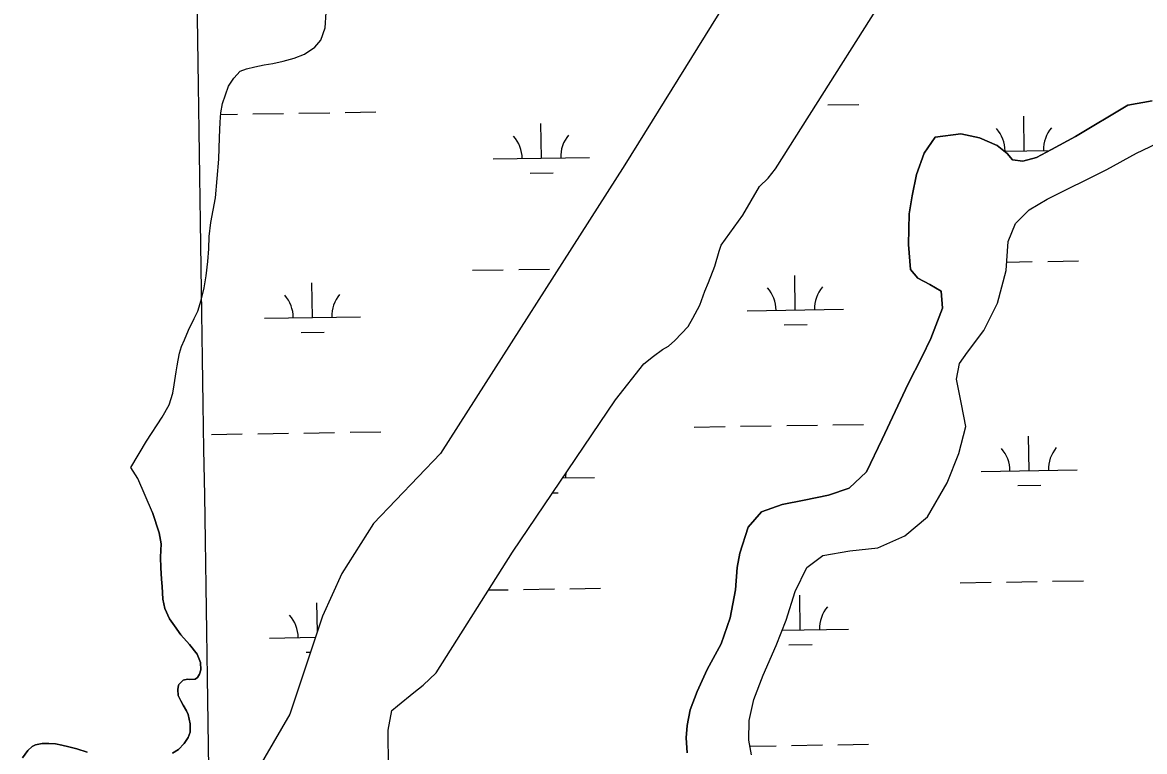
# Model space of a CAD drawing. Extents: x 3823584 to 3861785, y 301729 to 327625.
# Drawn here: x 3838138 to 3839304, y 314767 to 315525 of the extents above; entities that cross this region are included whole.
import ezdxf

# ---------------------------------------------------------------- set-up
doc = ezdxf.new("R2010")
doc.units = 0
for name, color, linetype in [('V-GRID-MAJR', 7, 'Continuous'), ('V-TOPO-SHOR', 7, 'Continuous'), ('V-WETL-SWMP', 7, 'Continuous')]:
    doc.layers.add(name, color=color, linetype=linetype)

msp = doc.modelspace()

# ---------------------------------------------------------------- linework, layer by layer
at = {"layer": 'V-GRID-MAJR'}
msp.add_spline([(3838444.8910000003, 307319.343), (3838352.38, 313376.366), (3838259.823, 319436.473), (3838167.2660000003, 325496.576), (3838167.219, 325499.664)], degree=3, dxfattribs=at)
at = {"layer": 'V-TOPO-SHOR'}
for points in [[(3838966.296, 315830.224), (3838969.991, 315813.408), (3838975.332, 315788.67), (3838980.366, 315773.033), (3838983.2600000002, 315758.343), (3838982.625, 315746.901), (3838977.009, 315730.554), (3838971.617, 315712.079), (3838763.845, 315377.11), (3838572.04, 315076.67), (3838502.44, 315004.01300000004), (3838469.6210000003, 314951.996), (3838449.674, 314907.479), (3838415.431, 314805.556), (3838380.826, 314746.13300000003), (3838344.955, 314709.017)], [(3838518.267, 314750.403), (3838517.938, 314789.207), (3838521.46, 314809.56200000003), (3838527.645, 314814.319), (3838544.644, 314828.184), (3838554.306, 314835.717), (3838567.802, 314848.757), (3838647.035, 314974.19), (3838753.957, 315132.738), (3838783.543, 315170.168), (3838793.59, 315178.093), (3838802.872, 315184.839), (3838809.071, 315188.428), (3838815.633, 315194.36100000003), (3838822.5670000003, 315201.467), (3838829.5, 315208.967), (3838834.466, 315217.612), (3838841.716, 315230.965), (3838847, 315245.466), (3838850.793, 315254.488), (3838857.216, 315271.732), (3838861.711, 315287.006), (3838863.9760000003, 315293.275), (3838886.61, 315324.767), (3838903.808, 315354.24), (3838912.6750000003, 315362.931), (3838920.359, 315372.78), (3839068.497, 315606.746)], [(3838250.274, 315062.232), (3838266.6210000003, 315089.474), (3838282.985, 315114.61100000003), (3838290.245, 315127.305), (3838294.089, 315139.441), (3838295.332, 315148.135), (3838297.583, 315161.838), (3838298.585, 315167.898), (3838299.588, 315173.696), (3838300.842, 315181.075), (3838303.1520000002, 315187.936), (3838305.988, 315194.803), (3838310.377, 315204.84), (3838316.058, 315217.255), (3838319.943, 315224.657), (3838323.265, 315236.265), (3838326.579, 315248.923), (3838328.578, 315261.572), (3838330.294, 315276.322), (3838331.234, 315289.48600000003), (3838331.914, 315302.386), (3838333.632, 315316.874), (3838338.412, 315342.703), (3838341.754, 315382.992), (3838342.617, 315405.366), (3838343.0100000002, 315421.158), (3838343.9790000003, 315430.903), (3838345.738, 315440.655), (3838348.554, 315449.89), (3838351.9, 315458.602), (3838357.3540000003, 315467.068), (3838364.137, 315474.23), (3838370.431, 315476.653), (3838379.096, 315478.832), (3838389.08, 315480.757), (3838398.015, 315482.15), (3838408.517, 315484.869), (3838420.0700000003, 315487.864), (3838430.822, 315492.164), (3838441.549, 315499.36100000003), (3838447.806, 315506.51900000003), (3838452.432, 315519.452), (3838453.348, 315535.512)], [(3838828.449, 314765.37), (3838827.716, 314781.031), (3838828.64, 314794.009), (3838831.683, 314810.25800000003), (3838839.015, 314829.26), (3838849.544, 314852.082), (3838863.806, 314878.733), (3838873.2, 314905.865), (3838878.787, 314935.112), (3838880.665, 314958.37200000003), (3838883.188, 314972.99), (3838892.042, 315000.116), (3838905.896, 315015.955), (3838927.415, 315023.78500000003), (3838950.0530000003, 315028.382), (3838975.387, 315033.556), (3838996.912, 315040.843), (3839015.075, 315057.816), (3839031.414, 315091.516), (3839058.268, 315149.12200000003), (3839072.518, 315176.854), (3839082.004, 315196.423), (3839094.048, 315227.909), (3839092.75, 315245.724), (3839080.7770000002, 315252.604), (3839068.272, 315258.934), (3839060.596, 315268.025), (3839058.659, 315293.938), (3839059.349, 315325.828), (3839062.36, 315344.778), (3839066.951, 315366.987), (3839074.785, 315389.23600000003), (3839086.473, 315405.589), (3839112.906, 315409.157), (3839132.407, 315405.071), (3839150.876, 315397.192), (3839161.247, 315388.673), (3839166.73, 315382.256), (3839177.5530000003, 315380.768), (3839191.556, 315384.72000000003), (3839207.122, 315393.017), (3839232.358, 315406.294), (3839286.534, 315438.837), (3839311.8740000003, 315443.467)], [(3838895.474, 314763.48600000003), (3838892.589, 314778.582), (3838892.877, 314799.117), (3838898.018, 314820.795), (3838907.43, 314846.305), (3838921.1010000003, 314877.273), (3838931.591, 314903.338), (3838940.95, 314933.17100000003), (3838953.074, 314958.175), (3838969.669, 314970.805), (3838997.71, 314975.47000000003), (3839026.8510000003, 314978.528), (3839054.794, 314991.299), (3839078.328, 315011.038), (3839098.97, 315046.413), (3839111.024, 315076.82), (3839118.245, 315105.006), (3839113.639, 315128.186), (3839108.46, 315154.058), (3839111.503, 315170.30700000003), (3839120.003, 315182.298), (3839137.019, 315204.66000000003), (3839151.2630000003, 315232.931), (3839160.0330000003, 315267.081), (3839162.363, 315297.369), (3839169.703, 315315.83), (3839184.117, 315330.055), (3839202.895, 315341.092), (3839264.657, 315372.104), (3839295.787, 315389.23600000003), (3839316.738, 315399.22000000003)], [(3838272.741, 315015.529), (3838257.465, 315050.865), (3838250.274, 315062.232)], [(3838272.741, 315015.529), (3838279.757, 314994.291), (3838281.9590000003, 314982.741), (3838281.025, 314968.798), (3838281.646, 314957.761), (3838282.27, 314945.934), (3838282.862, 314938.314), (3838283.759, 314925.438), (3838285.682, 314915.726), (3838290.509, 314904.724), (3838295.83, 314897.409), (3838302.218, 314888.26), (3838311.2430000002, 314878.082), (3838319.216, 314868.159), (3838322.708, 314859.51300000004), (3838323.038, 314851.628), (3838321.762, 314847.147), (3838319.683, 314843.972), (3838317.072, 314842.11100000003), (3838311.5530000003, 314841.802), (3838309.183, 314842.043), (3838304.72, 314841.218), (3838300.289, 314836.708), (3838299.77, 314835.916), (3838299.023, 314831.176), (3838299.598, 314825.135), (3838302.275, 314819.636), (3838304.682, 314814.924), (3838308.149, 314809.169), (3838310.023, 314805.241), (3838311.946, 314795.529), (3838312.017, 314787.116), (3838309.963, 314781.314), (3838305.808, 314775.231), (3838299.813, 314768.87), (3838293.536, 314765.137)], [(3838204.919, 314766.222), (3838194.112, 314769.548), (3838185.941, 314771.846), (3838178.5640000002, 314773.624), (3838171.9790000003, 314774.88300000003), (3838165.139, 314775.35000000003), (3838158.305, 314775.293), (3838151.221, 314773.654), (3838147.815, 314772.049), (3838143.379, 314768.065), (3838137.663, 314760.129)]]:
    msp.add_lwpolyline(points, dxfattribs=at)
at = {"layer": 'V-WETL-SWMP'}
for p, q in [((3838974.881675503, 315439.1634422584), (3839006.8778723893, 315439.6567827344)), ((3838343.832710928, 315429.4334734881), (3838361.046636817, 315429.69889023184)), ((3838377.0447352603, 315429.9455604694), (3838409.0409321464, 315430.43890094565)), ((3838425.039030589, 315430.68557118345), (3838457.035227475, 315431.17891165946)), ((3838473.0333259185, 315431.42558189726), (3838505.0295228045, 315431.9189223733)), ((3839178.9557957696, 315391.5619731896), (3839178.400787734, 315427.5576946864)), ((3838677.1074461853, 315383.8241128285), (3838676.5524381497, 315419.81983432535)), ((3839158.121056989, 315391.240728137), (3839205.15215613, 315391.96588759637)), ((3838627.1133885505, 315383.0532683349), (3838727.1015038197, 315384.5949573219)), ((3838665.34677038, 315368.2099440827), (3838689.343918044, 315368.57994944)), ((3839160.7060737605, 315275.8348653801), (3839187.3266147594, 315276.2453201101)), ((3839203.3247132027, 315276.4919903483), (3839235.3209100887, 315276.9853308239)), ((3838605.4877729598, 315267.27410855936), (3838637.483969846, 315267.7674490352)), ((3838653.482068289, 315268.01411927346), (3838685.478265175, 315268.507459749)), ((3838439.159434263, 315218.27401935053), (3838438.6044262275, 315254.2697408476)), ((3838941.007783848, 315226.01187971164), (3838940.4527758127, 315262.0076012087)), ((3838389.1653766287, 315217.5031748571), (3838489.1534918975, 315219.04486384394)), ((3838891.0137262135, 315225.24103521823), (3838991.0018414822, 315226.782724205)), ((3838929.247108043, 315210.3977109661), (3838953.2442557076, 315210.76771632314)), ((3838427.3987584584, 315202.659850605), (3838451.395906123, 315203.029855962)), ((3838836.0276033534, 315104.30794764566), (3838868.0238002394, 315104.8012881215)), ((3838884.0218986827, 315105.047958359), (3838916.0180955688, 315105.5412988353)), ((3838932.0161940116, 315105.78796907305), (3838964.0123908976, 315106.2813095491)), ((3838980.010489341, 315106.52797978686), (3839012.006686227, 315107.0213202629)), ((3838334.179253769, 315096.57008728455), (3838366.175450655, 315097.0634277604)), ((3838382.173549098, 315097.3100979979), (3838414.169745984, 315097.8034384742)), ((3838430.1678444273, 315098.050108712), (3838462.1640413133, 315098.543449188)), ((3838478.162139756, 315098.7901194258), (3838510.158336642, 315099.2834599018)), ((3839184.0846096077, 315058.9265107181), (3839183.529601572, 315094.92223221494)), ((3839134.090551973, 315058.1556662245), (3839234.078667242, 315059.6973552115)), ((3838699.1371194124, 315051.4492400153), (3838732.2303176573, 315051.9594948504)), ((3839172.3239338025, 315043.31234197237), (3839196.321081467, 315043.6823473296)), ((3838688.620228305, 315035.8542488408), (3838694.4727318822, 315035.9444869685)), ((3839112.4649363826, 314942.376506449), (3839144.4611332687, 314942.8698469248)), ((3839160.4592317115, 314943.11651716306), (3839192.4554285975, 314943.6098576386)), ((3839208.453527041, 314943.85652787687), (3839240.449723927, 314944.3498683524)), ((3838622.164602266, 314934.81670173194), (3838642.612783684, 314935.1319865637)), ((3838658.6108821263, 314935.37865680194), (3838690.6070790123, 314935.8719972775)), ((3838706.6051774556, 314936.11866751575), (3838738.6013743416, 314936.6120079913)), ((3838946.136597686, 314893.3764172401), (3838945.5815896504, 314929.37213873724)), ((3838444.202557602, 314891.1961184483), (3838443.7332400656, 314921.6342783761)), ((3838927.4656851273, 314893.08853562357), (3838996.1306553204, 314894.14726173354)), ((3838394.2941904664, 314884.86771238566), (3838442.32525515, 314885.60829003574)), ((3838432.527572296, 314870.02438813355), (3838437.113399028, 314870.0950957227)), ((3838934.375921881, 314877.7622484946), (3838958.373069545, 314878.1322538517)), ((3838985.139303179, 314773.8925173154), (3839017.135500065, 314774.3858577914)), ((3838893.7548556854, 314772.48348589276), (3838921.146909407, 314772.9058363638)), ((3838937.1450078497, 314773.1525066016), (3838969.1412047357, 314773.6458470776))]:
    msp.add_line(p, q, dxfattribs=at)
for points in [[(3838971.616, 315712.079), (3838763.845, 315377.11), (3838572.04, 315076.67100000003), (3838502.44, 315004.014), (3838469.6210000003, 314951.996), (3838449.673, 314907.479), (3838415.431, 314805.55700000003), (3838380.827, 314746.13300000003)], [(3838518.268, 314750.404), (3838517.938, 314789.206), (3838521.461, 314809.56200000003), (3838527.646, 314814.32), (3838544.644, 314828.184), (3838554.306, 314835.716), (3838567.8030000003, 314848.756), (3838647.036, 314974.191), (3838753.957, 315132.739), (3838783.543, 315170.167), (3838793.591, 315178.093), (3838802.872, 315184.84), (3838809.071, 315188.427), (3838815.632, 315194.36), (3838822.568, 315201.468), (3838829.4990000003, 315208.966), (3838834.466, 315217.61100000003), (3838841.716, 315230.965), (3838847.001, 315245.466), (3838850.793, 315254.487), (3838857.215, 315271.733), (3838861.71, 315287.005), (3838863.975, 315293.275), (3838886.61, 315324.766), (3838903.808, 315354.239), (3838912.676, 315362.93200000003), (3838920.359, 315372.78), (3839068.497, 315606.745)], [(3838272.74, 315015.529), (3838257.465, 315050.865), (3838250.275, 315062.231), (3838266.622, 315089.474), (3838282.986, 315114.612), (3838290.2460000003, 315127.304), (3838294.09, 315139.442), (3838295.332, 315148.136), (3838297.5840000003, 315161.839), (3838298.585, 315167.89900000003), (3838299.588, 315173.697), (3838300.841, 315181.076), (3838303.151, 315187.93700000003), (3838305.988, 315194.803), (3838310.376, 315204.84), (3838316.059, 315217.256), (3838319.944, 315224.657), (3838323.2660000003, 315236.264), (3838326.579, 315248.923), (3838328.577, 315261.571), (3838330.294, 315276.321), (3838331.234, 315289.48600000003), (3838331.914, 315302.386), (3838333.633, 315316.874), (3838338.413, 315342.703), (3838341.755, 315382.992), (3838342.617, 315405.367), (3838343.009, 315421.159), (3838343.9790000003, 315430.903), (3838345.738, 315440.655), (3838348.554, 315449.889), (3838351.901, 315458.601), (3838357.355, 315467.068), (3838364.136, 315474.23), (3838370.431, 315476.652), (3838379.096, 315478.831), (3838389.079, 315480.75800000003), (3838398.015, 315482.15), (3838408.517, 315484.87), (3838420.0700000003, 315487.863), (3838430.822, 315492.165), (3838441.5500000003, 315499.36100000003), (3838447.805, 315506.51900000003), (3838452.432, 315519.452), (3838453.348, 315535.512)], [(3839311.8740000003, 315443.468), (3839286.534, 315438.836), (3839232.3570000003, 315406.293), (3839207.123, 315393.016), (3839191.555, 315384.721), (3839177.554, 315380.767), (3839166.7290000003, 315382.256), (3839161.247, 315388.673), (3839150.876, 315397.192), (3839132.4080000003, 315405.071), (3839112.906, 315409.156), (3839086.473, 315405.59), (3839074.785, 315389.237), (3839066.952, 315366.987), (3839062.36, 315344.777), (3839059.35, 315325.828), (3839058.659, 315293.939), (3839060.597, 315268.026), (3839068.273, 315258.934), (3839080.778, 315252.603), (3839092.75, 315245.72500000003), (3839094.048, 315227.909), (3839082.005, 315196.422), (3839072.518, 315176.854), (3839058.268, 315149.12200000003), (3839031.414, 315091.517), (3839015.075, 315057.816), (3838996.911, 315040.843), (3838975.387, 315033.556), (3838950.054, 315028.38300000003), (3838927.415, 315023.784), (3838905.897, 315015.956), (3838892.042, 315000.116), (3838883.188, 314972.991), (3838880.665, 314958.371), (3838878.787, 314935.113), (3838873.201, 314905.866), (3838863.807, 314878.734), (3838849.543, 314852.083), (3838839.015, 314829.259), (3838831.683, 314810.25800000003), (3838828.639, 314794.01), (3838827.717, 314781.031), (3838828.449, 314765.37)], [(3839295.786, 315389.237), (3839316.738, 315399.219), (3839332.906, 315402.659), (3839350.201, 315402.33)], [(3838895.475, 314763.487), (3838892.589, 314778.581), (3838892.878, 314799.118), (3838898.017, 314820.795), (3838907.431, 314846.306), (3838921.1010000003, 314877.273), (3838931.59, 314903.337), (3838940.951, 314933.17100000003), (3838953.074, 314958.175), (3838969.67, 314970.806), (3838997.711, 314975.471), (3839026.852, 314978.529), (3839054.794, 314991.299), (3839078.328, 315011.039), (3839098.969, 315046.413), (3839111.025, 315076.82), (3839118.245, 315105.006), (3839113.639, 315128.185), (3839108.46, 315154.058), (3839111.503, 315170.306), (3839120.002, 315182.297), (3839137.02, 315204.659), (3839151.264, 315232.931), (3839160.032, 315267.08), (3839162.364, 315297.368), (3839169.703, 315315.829), (3839184.1180000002, 315330.055), (3839202.895, 315341.091), (3839264.656, 315372.105), (3839295.786, 315389.237)], [(3838299.8140000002, 314768.87), (3838305.808, 314775.231), (3838309.963, 314781.314), (3838312.017, 314787.116), (3838311.9450000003, 314795.529), (3838310.022, 314805.241), (3838308.148, 314809.169), (3838304.681, 314814.924), (3838302.275, 314819.636), (3838299.599, 314825.135), (3838299.022, 314831.177), (3838299.77, 314835.916), (3838300.289, 314836.70900000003), (3838304.721, 314841.217), (3838309.184, 314842.044), (3838311.552, 314841.801), (3838317.071, 314842.11100000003), (3838319.684, 314843.973), (3838321.761, 314847.146), (3838323.037, 314851.627), (3838322.707, 314859.512), (3838319.216, 314868.159), (3838311.244, 314878.082), (3838302.218, 314888.26), (3838295.83, 314897.408), (3838290.509, 314904.72500000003), (3838285.683, 314915.726), (3838283.7600000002, 314925.438), (3838282.862, 314938.314), (3838282.271, 314945.934), (3838281.645, 314957.761), (3838281.025, 314968.798), (3838281.958, 314982.741), (3838279.757, 314994.291), (3838272.74, 315015.529)], [(3838137.662, 314760.13), (3838143.379, 314768.066), (3838147.815, 314772.048), (3838151.22, 314773.655), (3838158.305, 314775.292), (3838165.14, 314775.35000000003), (3838171.98, 314774.88300000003), (3838178.5640000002, 314773.624), (3838185.941, 314771.846), (3838194.112, 314769.549), (3838204.92, 314766.223)], [(3838293.536, 314765.136), (3838299.8140000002, 314768.87)]]:
    msp.add_lwpolyline(points, dxfattribs=at)
for centre, radius, start, end in [((3839234.1848464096, 315392.8883942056), 35.246287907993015, 140.1115346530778, 181.65519298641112), ((3838621.8637555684, 315383.4471853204), 35.24628790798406, 0.11153765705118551, 41.65519599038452), ((3838732.3364968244, 315385.1505338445), 35.246287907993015, 140.1115346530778, 181.65519298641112), ((3839123.712105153, 315391.1850456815), 35.24628790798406, 0.11153765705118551, 41.65519599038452), ((3838383.915743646, 315217.89709184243), 35.24628790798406, 0.11153765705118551, 41.65519599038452), ((3838494.3884849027, 315219.6004403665), 35.246287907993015, 140.1115346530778, 181.65519298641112), ((3838885.7640932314, 315225.63495220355), 35.24628790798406, 0.11153765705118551, 41.65519599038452), ((3838996.2368344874, 315227.3383007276), 35.246287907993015, 140.1115346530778, 181.65519298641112), ((3839128.8409189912, 315058.54958320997), 35.24628790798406, 0.11153765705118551, 41.65519599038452), ((3839239.313660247, 315060.2529317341), 35.246287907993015, 140.1115346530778, 181.65519298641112), ((3838737.4653106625, 315052.51507137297), 35.246287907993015, 173.7935705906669, 181.65519298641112), ((3839001.365648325, 314894.70283825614), 35.246287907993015, 140.1115346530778, 181.65519298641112), ((3838389.044557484, 314885.2616293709), 35.24628790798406, 0.11153765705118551, 41.65519599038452)]:
    msp.add_arc(centre, radius, start, end, dxfattribs=at)

doc.saveas('drawing.dxf')
